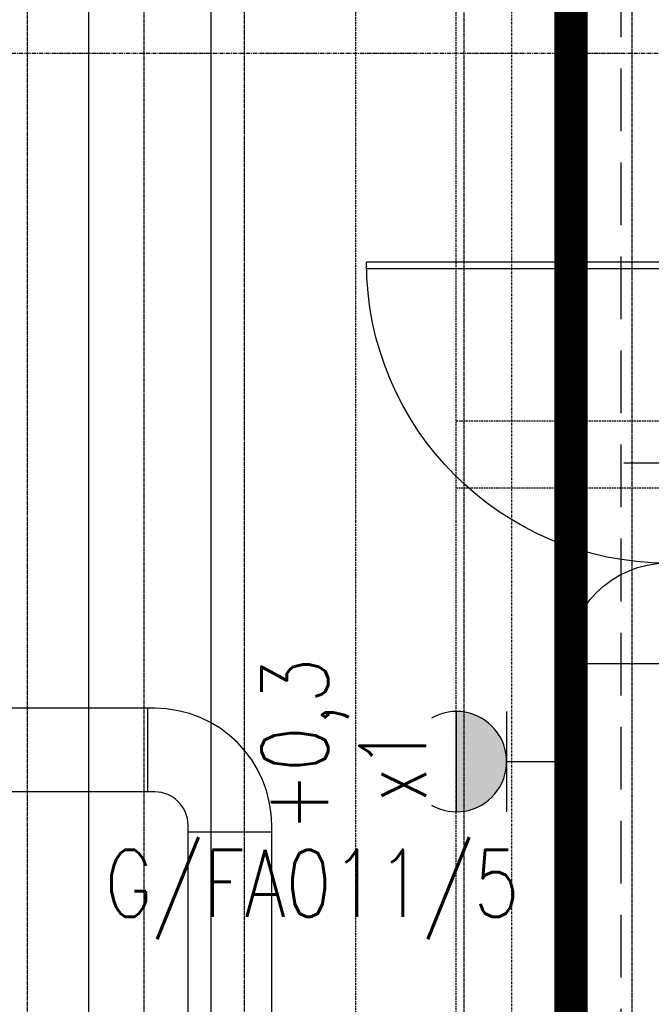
# Model space of a CAD drawing. Extents: x -7228 to 74941, y -112898 to 85621.
# Tile 617 of 635: x 52774 to 52963, y 83983 to 84277. Entities that reach past the tile are written whole.
import ezdxf
from ezdxf.enums import TextEntityAlignment as Align

# ---------------------------------------------------------------- set-up
doc = ezdxf.new("R2010")
doc.units = 0
for name, pattern in [('CENTER', [2, 1.25, -0.25, 0.25, -0.25]), ('DASHDOT', [1, 0.5, -0.25, 0, -0.25]), ('DASHED', [0.75, 0.5, -0.25]), ('DASHED2', [0.375, 0.25, -0.125]), ('DIVIDE', [31.75, 12.7, -6.35, 0, -6.35, 0, -6.35])]:
    doc.linetypes.add(name, pattern=pattern)
doc.layers.get('0').update_dxf_attribs({"color": 101, "linetype": 'CONTINUOUS'})
for name, color, linetype in [('Drz---drzwi', 5, 'CONTINUOUS'), ('E35', 6, 'CONTINUOUS'), ('E50', 3, 'CONTINUOUS'), ('E50kor', 3, 'CONTINUOUS'), ('Ins-co', 2, 'CONTINUOUS'), ('Ins-went', 141, 'CONTINUOUS'), ('Ins-wod', 4, 'CONTINUOUS'), ('Mw-cr-rury', 160, 'DIVIDE'), ('Mw-wc-rury', 160, 'DASHDOT'), ('Os-osie glowne', 1, 'CENTER')]:
    doc.layers.add(name, color=color, linetype=linetype)
doc.styles.add('ROMANS', font='romans', dxfattribs={"width": 0.85})

# ---------------------------------------------------------------- blocks, each defined once
blk = doc.blocks.new('_dkjhgh')
at = {"ltscale": 7}
for p, q in [((-23, -67.5), (34, -67.5)), ((-10, -125.5), (-99.98, -125.5)), ((-10, -127.5), (-100, -127.5))]:
    blk.add_line(p, q, dxfattribs=at)
for points in [[(0, -7.5), (0, 0), (-10, 0), (-10, -7.5)], [(0, -135), (0, -127.5), (-10, -127.5), (-10, -135)]]:
    blk.add_lwpolyline(points, close=True, dxfattribs=at)
for points in [[(-10, -129.5), (-10, -5.5)], [(-40, -7.5), (-10, -7.5)]]:
    blk.add_lwpolyline(points, dxfattribs=at)
for centre, radius, start, end in [((-10, -7.5), 30, 180, 270), ((-10, -127.5), 90, 90, 180)]:
    blk.add_arc(centre, radius, start, end)
blk = doc.blocks.new('_bflhkgkjlgfkj')
at = {"layer": 'Ins-went', "linetype": 'DASHED'}
for p, q in [((669.2, -642.2), (669.2, -40)), ((699.2, -642.2), (699.2, -40)), ((669.2, -682.2), (669.2, -642.2)), ((699.2, -682.2), (699.2, -642.2)), ((699.2, -652.2), (780.4, -652.2)), ((699.2, -672.2), (780.4, -672.2)), ((669.2, -1808.6), (669.2, -682.2)), ((699.2, -1808.6), (699.2, -682.2))]:
    blk.add_line(p, q, dxfattribs=at)
blk = doc.blocks.new('_DKJHIGJHG')
at = {"layer": 'Ins-went', "ltscale": 2}
for p, q in [((1974.32, 3540.69, -2825), (1892.62, 3540.69, -2825)), ((1979.32, 3540.69), (1974.32, 3540.69)), ((1977.32, 3515.69), (1977.32, 3540.69)), ((1974.32, 3515.69, -2825), (1892.62, 3515.69, -2825)), ((1979.32, 3515.69), (1974.32, 3515.69)), ((1989.32, 3500.69), (1989.32, 3505.69)), ((2014.32, 3503.69), (1989.32, 3503.69)), ((2014.32, 3500.69), (2014.32, 3505.69)), ((1989.32, 3497.69), (1989.32, 3500.69)), ((2014.32, 3497.69), (2014.32, 3500.69)), ((1989.32, 3174.39), (1989.32, 3497.69)), ((2014.32, 3174.39), (2014.32, 3497.69))]:
    blk.add_line(p, q, dxfattribs=at)
for radius in [35, 10]:
    blk.add_arc((1979.32, 3505.69), radius, 0, 90, dxfattribs=at)
blk = doc.blocks.new('G1')
at = {"layer": 'E35'}
blk.add_hatch(color=256, dxfattribs=at).paths.add_polyline_path([(10, 22.85), (-10, 22.85, 1)])
for p, q in [((-10, 22.85), (10, 22.85)), ((10, 12.85), (-10, 12.85))]:
    blk.add_line(p, q, dxfattribs=at)
blk.add_arc((0, 22.85), 10, 150, 30, dxfattribs=at)
at = {"layer": 'E50'}
blk.add_line((0, 12.85), (0, 0), dxfattribs=at)

msp = doc.modelspace()

# ---------------------------------------------------------------- linework, layer by layer
at = {"layer": 'E50kor', "linetype": 'DASHED2', "ltscale": 75}
msp.add_line((52953.727, 81600.005), (52953.727, 84950.141), dxfattribs=at)
at = {"layer": 'E50kor', "const_width": 10}
msp.add_lwpolyline([(52938.727, 81600.005), (52938.727, 84950.141), (52938.727, 84962.421)], dxfattribs=at)
at = {"layer": 'Ins-co'}
for p, q in [((52830.989, 84379.408), (52830.989, 81828.63)), ((52794.474, 81023.578), (52794.474, 84304.301))]:
    msp.add_line(p, q, dxfattribs=at)
at = {"layer": 'Ins-co', "linetype": 'DASHED', "ltscale": 0.5}
for p, q in [((52840.989, 84369.408), (52840.989, 81818.63)), ((52776.13, 80555.205), (52776.13, 84313.618)), ((52810.989, 84291.135), (52810.989, 81036.245))]:
    msp.add_line(p, q, dxfattribs=at)
at = {"layer": 'Ins-wod', "linetype": 'DASHED', "ltscale": 0.5}
for p, q in [((52906.692, 84600.814), (52906.692, 80866.22)), ((52956.919, 84401.601), (52956.919, 80852.845))]:
    msp.add_line(p, q, dxfattribs=at)
at = {"layer": 'Mw-cr-rury', "ltscale": 0.03}
msp.add_line((52936.44, 84484.955), (52936.44, 81082.368), dxfattribs=at)
at = {"layer": 'Mw-wc-rury'}
msp.add_line((52920.87, 84583.256), (52920.87, 81067.143), dxfattribs=at)
at = {"layer": 'Os-osie glowne'}
msp.add_lwpolyline([(50525.547, 84267.063), (62792.547, 84267.063)], dxfattribs=at)

# ---------------------------------------------------------------- block references
msp.add_blockref('_DKJHIGJHG', (50834.881, 80530.456))
at = {"layer": 'Drz---drzwi', "xscale": -1, "rotation": 180.000000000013}
msp.add_blockref('_dkjhgh', (52977.547, 84077.063), dxfattribs=at)
at = {"layer": 'E35', "xscale": 1.5, "yscale": 1.5, "zscale": 1.5, "rotation": 90}
msp.add_blockref('G1', (52938.727, 84055.209), dxfattribs=at)
at = {"layer": 'Ins-went'}
msp.add_blockref('_bflhkgkjlgfkj', (52205.17, 84809.313), dxfattribs=at)

# ---------------------------------------------------------------- texts
at = {"layer": 'E35', "style": 'ROMANS'}
for s, width, p in [('+0,3', 0.8, (52859.171, 84060.271)), ('x1', 0.7, (52885.394, 84054.278))]:
    msp.add_text(s, height=20, rotation=90, dxfattribs=dict(at, width=width)).set_placement(p, align=Align.MIDDLE)
at = {"layer": 'E35', "style": 'ROMANS', "width": 0.8}
msp.add_text('G/FA011/5', height=20, dxfattribs=at).set_placement((52861.284, 84017.404), align=Align.MIDDLE)

doc.saveas('drawing.dxf')
